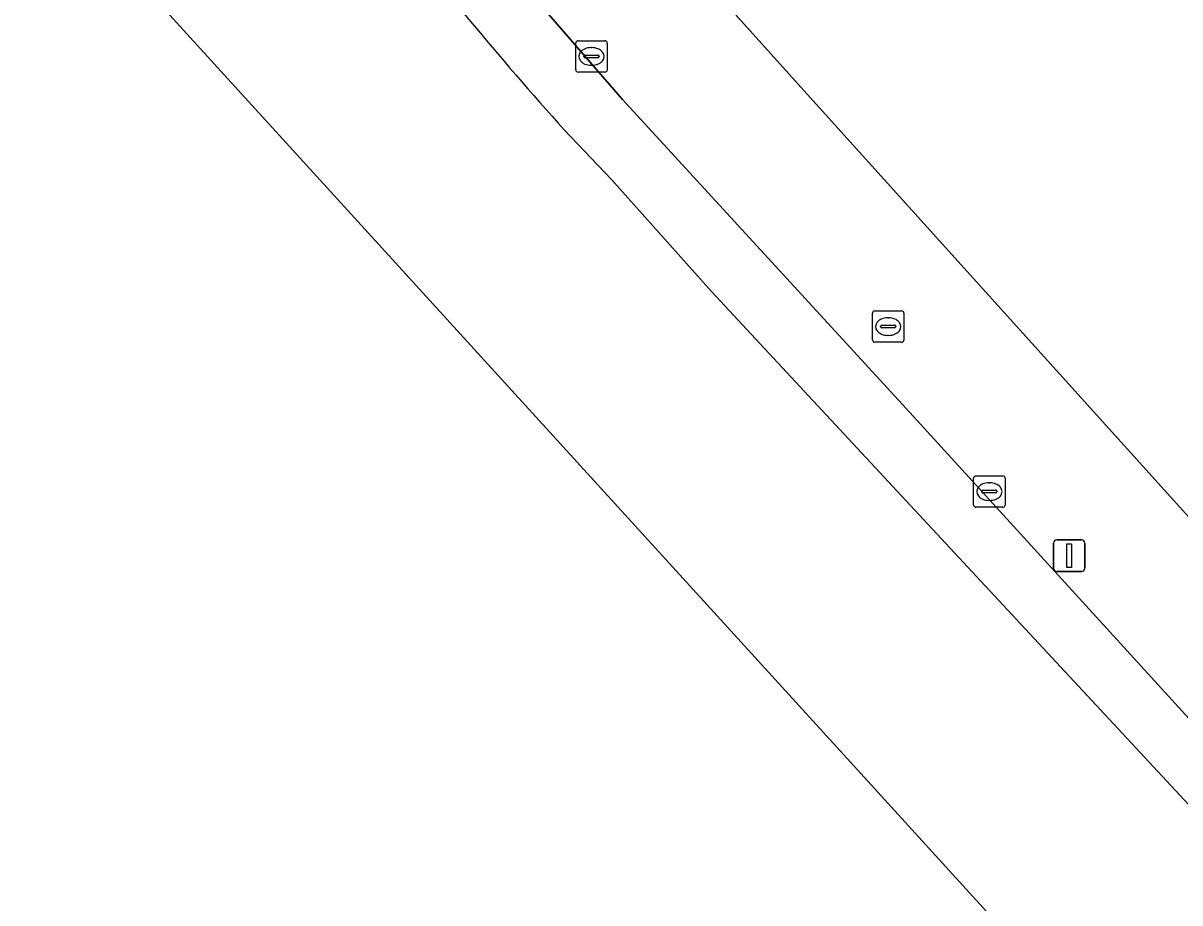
# Model space of a CAD drawing. Extents: x 161087 to 161926, y 382572 to 383873.
# Drawn here: x 161565.04 to 161601.79, y 382701.85 to 382729.82 of the extents above; entities that cross this region are included whole.
import ezdxf

# ---------------------------------------------------------------- set-up
doc = ezdxf.new("R2010")
doc.units = 0
for name, color, linetype in [('IMGEO_Erf', 7, 'Continuous'), ('IMGEO_Kolk', 7, 'Continuous'), ('IMGEO_Lichtmast', 7, 'Continuous'), ('IMGEO_Rijbaan_lokaal_gesloten', 7, 'Continuous'), ('IMGEO_Rioolput', 7, 'Continuous'), ('IMGEO_Voetpad_open', 7, 'Continuous')]:
    doc.layers.add(name, color=color, linetype=linetype)

msp = doc.modelspace()

# ---------------------------------------------------------------- linework, layer by layer
at = {"layer": 'IMGEO_Erf'}
msp.add_lwpolyline([(161573.649, 382745.916), (161575.439, 382743.417), (161575.924, 382742.835), (161583.433, 382734.169), (161584.982, 382732.778), (161585.192, 382732.858), (161589.562, 382727.999), (161609.424, 382705.975), (161609.305, 382705.895), (161625.238, 382688.024), (161643.165, 382669.38), (161647.852, 382664.262), (161649.374, 382662.6), (161650.008, 382663.023), (161699.247, 382695.877)], dxfattribs=at)
at = {"layer": 'IMGEO_Kolk'}
for p, q in [((161582.598, 382728.335), (161582.598, 382729.187)), ((161582.673, 382729.261), (161583.525, 382729.261)), ((161583.086, 382729.041), (161583.111, 382729.041)), ((161583.599, 382729.187), (161583.599, 382728.335)), ((161582.857, 382728.755), (161582.857, 382728.767)), ((161583.295, 382728.718), (161582.897, 382728.718)), ((161582.9, 382728.804), (161583.298, 382728.804)), ((161583.341, 382728.767), (161583.341, 382728.755)), ((161583.109, 382728.481), (161583.084, 382728.481)), ((161583.525, 382728.261), (161582.673, 382728.261)), ((161595.316, 382715.428), (161596.168, 382715.428)), ((161595.241, 382714.502), (161595.241, 382715.354)), ((161595.729, 382715.208), (161595.754, 382715.208)), ((161596.242, 382715.354), (161596.242, 382714.502)), ((161595.5, 382714.922), (161595.5, 382714.934)), ((161595.938, 382714.885), (161595.54, 382714.885)), ((161595.543, 382714.971), (161595.941, 382714.971)), ((161595.984, 382714.934), (161595.984, 382714.922)), ((161596.168, 382714.428), (161595.316, 382714.428)), ((161595.752, 382714.648), (161595.727, 382714.648))]:
    msp.add_line(p, q, dxfattribs=at)
for points in [[(161582.598, 382728.335), (161582.598, 382729.187)], [(161582.673, 382729.261), (161583.525, 382729.261)], [(161583.599, 382729.187), (161583.599, 382728.335)], [(161583.525, 382728.261), (161582.673, 382728.261)], [(161595.316, 382715.428), (161596.168, 382715.428)], [(161595.241, 382714.502), (161595.241, 382715.354)], [(161596.242, 382715.354), (161596.242, 382714.502)], [(161596.168, 382714.428), (161595.316, 382714.428)]]:
    msp.add_lwpolyline(points, dxfattribs=at)
for centre, radius, start, end in [((161582.675, 382729.185), 0.0765, 91.552, 178.448), ((161582.675, 382729.185), 0.0765, 91.552, 178.448), ((161583.523, 382729.185), 0.0765, 1.552, 88.448), ((161583.523, 382729.185), 0.0765, 1.552, 88.448), ((161582.897, 382728.764), 0.0403, 85.8775, 175.7526), ((161582.894, 382728.754), 0.0366, 178.938, 274.7102), ((161583.298, 382728.761), 0.043, 264.8664, 352.4533), ((161583.302, 382728.766), 0.0386, 1.7309, 96.639), ((161582.675, 382728.337), 0.0765, 181.552, 268.448), ((161582.675, 382728.337), 0.0765, 181.552, 268.448), ((161583.523, 382728.337), 0.0765, 271.552, 358.448), ((161583.523, 382728.337), 0.0765, 271.552, 358.448), ((161595.318, 382715.352), 0.0765, 91.552, 178.448), ((161595.318, 382715.352), 0.0765, 91.552, 178.448), ((161596.166, 382715.352), 0.0765, 1.552, 88.448), ((161596.166, 382715.352), 0.0765, 1.552, 88.448), ((161595.54, 382714.931), 0.0403, 85.8775, 175.7526), ((161595.537, 382714.921), 0.0366, 178.938, 274.7102), ((161595.941, 382714.928), 0.043, 264.8664, 352.4533), ((161595.945, 382714.933), 0.0386, 1.7309, 96.639), ((161595.318, 382714.504), 0.0765, 181.552, 268.448), ((161595.318, 382714.504), 0.0765, 181.552, 268.448), ((161596.166, 382714.504), 0.0765, 271.552, 358.448), ((161596.166, 382714.504), 0.0765, 271.552, 358.448)]:
    msp.add_arc(centre, radius, start, end, dxfattribs=at)
for centre, major_axis, ratio, start_param, end_param in [((161583.085, 382728.761), (-0.387, 0.002), 0.722429, 4.712389, 7.853982), ((161583.11, 382728.761), (-0.39, 0.002), 0.717154, 1.570796, 4.712389), ((161595.728, 382714.928), (-0.387, 0.002), 0.722429, 4.712389, 7.853982), ((161595.753, 382714.928), (-0.39, 0.002), 0.717154, 1.570796, 4.712389)]:
    msp.add_ellipse(centre, major_axis=major_axis, ratio=ratio, start_param=start_param, end_param=end_param, dxfattribs=at)
at = {"layer": 'IMGEO_Lichtmast'}
for p, q in [((161597.78, 382712.493), (161597.78, 382713.293)), ((161597.78, 382713.293), (161597.78, 382712.493)), ((161597.88, 382713.393), (161598.67, 382713.393)), ((161598.67, 382713.393), (161597.88, 382713.393)), ((161598.77, 382713.293), (161598.77, 382712.493)), ((161598.77, 382712.493), (161598.77, 382713.293)), ((161598.67, 382712.393), (161597.88, 382712.393)), ((161597.88, 382712.393), (161598.67, 382712.393))]:
    msp.add_line(p, q, dxfattribs=at)
msp.add_lwpolyline([(161598.2, 382713.268), (161598.35, 382713.268), (161598.35, 382712.518), (161598.2, 382712.518), (161598.2, 382713.268)], dxfattribs=at)
for centre, start, end in [((161597.88, 382713.293), 90, 180), ((161597.88, 382713.293), 90, 180), ((161598.67, 382713.293), 0, 90), ((161598.67, 382713.293), 360, 90), ((161597.88, 382712.493), 180, 270), ((161597.88, 382712.493), 180, 270), ((161598.67, 382712.493), 270, 0), ((161598.67, 382712.493), 270, 0)]:
    msp.add_arc(centre, 0.1, start, end, dxfattribs=at)
at = {"layer": 'IMGEO_Rijbaan_lokaal_gesloten'}
for points in [[(161563.602, 382736.77), (161592.087, 382705.487), (161622.627, 382671.947), (161661.586, 382630.771), (161701.238, 382588.176), (161728.827, 382571.874), (161779.525, 382578.285), (161779.123, 382582.55), (161766.2, 382581.371), (161761.033, 382580.909)], [(161645.804, 382661.238), (161642.351, 382664.758), (161637.265, 382669.796), (161627.567, 382679.823), (161618.288, 382689.808), (161609.858, 382699.184), (161593.448, 382717.185), (161584.083, 382727.396), (161580.691, 382731.313), (161580.138, 382731.973), (161578.104, 382734.877), (161576.275, 382733.561)], [(161582.233, 382726.427), (161583.729, 382724.844), (161586.909, 382721.287), (161627.635, 382677.479), (161643.825, 382659.427), (161680.185, 382618.886)], [(161709.816, 382586.053), (161680.185, 382618.886), (161643.825, 382659.427), (161627.635, 382677.479), (161586.909, 382721.287), (161583.729, 382724.844), (161582.233, 382726.427)]]:
    msp.add_lwpolyline(points, dxfattribs=at)
msp.add_arc((161683.305, 382816.893), 135.645, 217.90373, 221.83054, dxfattribs=at)
msp.add_arc((161683.305, 382816.893), 135.645, 217.90373, 221.83054, dxfattribs=at)
at = {"layer": 'IMGEO_Rioolput'}
for p, q in [((161592.026, 382719.747), (161592.026, 382720.599)), ((161592.101, 382720.673), (161592.953, 382720.673)), ((161593.027, 382720.599), (161593.027, 382719.747)), ((161592.328, 382720.216), (161592.726, 382720.216)), ((161592.514, 382720.453), (161592.539, 382720.453)), ((161592.285, 382720.167), (161592.285, 382720.179)), ((161592.723, 382720.13), (161592.325, 382720.13)), ((161592.537, 382719.893), (161592.512, 382719.893)), ((161592.769, 382720.179), (161592.769, 382720.167)), ((161592.953, 382719.673), (161592.101, 382719.673))]:
    msp.add_line(p, q, dxfattribs=at)
for points in [[(161592.026, 382719.747), (161592.026, 382720.599)], [(161592.101, 382720.673), (161592.953, 382720.673)], [(161593.027, 382720.599), (161593.027, 382719.747)], [(161592.953, 382719.673), (161592.101, 382719.673)]]:
    msp.add_lwpolyline(points, dxfattribs=at)
for centre, radius, start, end in [((161592.103, 382720.597), 0.0765, 91.552, 178.448), ((161592.103, 382720.597), 0.0765, 91.552, 178.448), ((161592.951, 382720.597), 0.0765, 1.552, 88.448), ((161592.951, 382720.597), 0.0765, 1.552, 88.448), ((161592.325, 382720.176), 0.0403, 85.8775, 175.7526), ((161592.73, 382720.178), 0.0386, 1.7309, 96.639), ((161592.322, 382720.166), 0.0366, 178.938, 274.7102), ((161592.726, 382720.173), 0.043, 264.8664, 352.4533), ((161592.103, 382719.749), 0.0765, 181.552, 268.448), ((161592.103, 382719.749), 0.0765, 181.552, 268.448), ((161592.951, 382719.749), 0.0765, 271.552, 358.448), ((161592.951, 382719.749), 0.0765, 271.552, 358.448)]:
    msp.add_arc(centre, radius, start, end, dxfattribs=at)
for centre, major_axis, ratio, start_param, end_param in [((161592.513, 382720.173), (-0.387, 0.002), 0.722429, 4.712389, 7.853982), ((161592.538, 382720.173), (-0.39, 0.002), 0.717154, 1.570796, 4.712389)]:
    msp.add_ellipse(centre, major_axis=major_axis, ratio=ratio, start_param=start_param, end_param=end_param, dxfattribs=at)
at = {"layer": 'IMGEO_Voetpad_open'}
for points in [[(161585.192, 382732.858), (161584.982, 382732.778), (161583.433, 382734.169), (161575.924, 382742.835), (161575.439, 382743.417), (161573.649, 382745.916), (161571.694, 382744.598), (161573.766, 382741.336), (161578.104, 382734.877), (161580.138, 382731.973), (161580.691, 382731.313), (161584.083, 382727.396), (161593.448, 382717.185), (161609.858, 382699.184), (161618.288, 382689.808), (161627.567, 382679.823), (161637.265, 382669.796), (161642.351, 382664.758), (161645.804, 382661.238)], [(161651.703, 382659.86), (161649.374, 382662.6), (161647.852, 382664.262), (161643.165, 382669.38), (161625.238, 382688.024), (161609.305, 382705.895), (161609.424, 382705.975), (161589.562, 382727.999), (161585.192, 382732.858)]]:
    msp.add_lwpolyline(points, dxfattribs=at)

doc.saveas('drawing.dxf')
